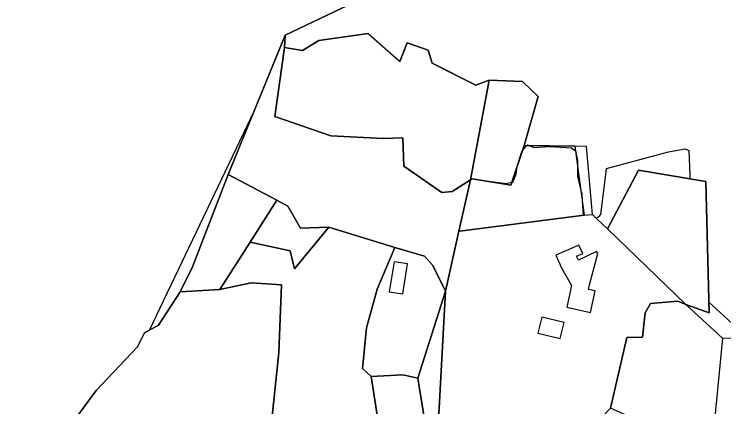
# Model space of a CAD drawing. Extents: x -477304 to -465429, y -1159113 to -1149210.
# Drawn here: x -475190.8 to -474881.8, y -1150946.1 to -1150775 of the extents above; entities that cross this region are included whole.
import ezdxf

# ---------------------------------------------------------------- set-up
doc = ezdxf.new("R2010")
doc.units = 0
for name, color, linetype in [('BPEJ_s', 7, 'Continuous'), ('orna_s', 7, 'Continuous'), ('PUPFL_s', 7, 'Continuous'), ('trav_porost_s', 7, 'Continuous')]:
    doc.layers.add(name, color=color, linetype=linetype)

msp = doc.modelspace()

# ---------------------------------------------------------------- linework, layer by layer
at = {"layer": 'BPEJ_s'}
for points in [[(-475168.74, -1150957.59), (-475155.12, -1150938.95), (-475137.04, -1150919.97), (-475134.11, -1150913.9), (-475131.86, -1150912.67), (-475086.35, -1150817.23), (-475072.79, -1150784.23), (-475073.18, -1150789.59), (-475065.3, -1150790.86), (-475058.13, -1150786.56), (-475036.73, -1150783.51), (-475023.19, -1150795.4), (-475023, -1150795.33), (-475022.79, -1150795.26), (-475019.65, -1150787.51), (-475010.5, -1150790.65), (-475008.79, -1150796.42), (-475000, -1150800.83), (-474989.88, -1150805.9), (-474984.01, -1150803.84), (-474992.18, -1150847.18), (-474992.29, -1150847.67), (-474991.86, -1150847.05), (-474991.62, -1150846.71), (-474976.7, -1150848.84), (-474974.08, -1150848.28)], [(-475168.74, -1150957.59), (-475155.12, -1150938.95), (-475137.04, -1150919.97), (-475134.11, -1150913.9), (-475131.86, -1150912.67), (-475086.35, -1150817.23), (-475072.79, -1150784.23), (-475073.18, -1150789.59), (-475065.3, -1150790.86), (-475058.13, -1150786.56), (-475036.73, -1150783.51), (-475023.19, -1150795.4), (-475023, -1150795.33), (-475022.79, -1150795.26), (-475019.65, -1150787.51), (-475010.5, -1150790.65), (-475008.79, -1150796.42), (-475000, -1150800.83), (-474989.88, -1150805.9), (-474984.01, -1150803.84), (-474992.18, -1150847.18), (-474992.29, -1150847.67), (-474991.86, -1150847.05), (-474991.62, -1150846.71), (-474976.7, -1150848.84), (-474974.08, -1150848.28), (-474973.72, -1150848.2), (-474972.23, -1150844.79), (-474971.83, -1150841.43), (-474971.8, -1150841.17)], [(-474974.08, -1150848.28), (-474973.72, -1150848.2), (-474972.23, -1150844.79), (-474971.83, -1150841.43), (-474971.8, -1150841.17), (-474969.67, -1150834.56), (-474969.52, -1150834.39), (-474968.77, -1150833.58), (-474967.58, -1150832.29), (-474967.43, -1150832.12), (-474967.33, -1150832), (-474966.62, -1150832.3), (-474964.77, -1150833.07), (-474957.52, -1150832.64), (-474948.15, -1150833.28), (-474946.45, -1150834.55), (-474945.59, -1150838.82), (-474945.59, -1150840.97), (-474945.59, -1150845.64), (-474944.19, -1150851.25), (-474943.67, -1150853.31), (-474943.47, -1150856.54), (-474943.08, -1150862.6), (-474942.65, -1150862.54), (-474939.05, -1150862.28), (-474937.52, -1150863.73), (-474936.22, -1150863.33), (-474935.36, -1150862.26), (-474933.23, -1150844.79), (-474932.93, -1150842.3), (-474905.96, -1150834.99), (-474898.71, -1150833.71), (-474897.01, -1150834.35), (-474896.58, -1150845.21), (-474896.68, -1150846.8), (-474889.65, -1150847.99), (-474888.31, -1150900.46), (-474876.55, -1150911.27)], [(-474971.8, -1150841.17), (-474969.67, -1150834.56), (-474969.52, -1150834.39), (-474968.77, -1150833.58), (-474967.58, -1150832.29), (-474967.43, -1150832.12), (-474967.33, -1150832), (-474966.62, -1150832.3), (-474964.77, -1150833.07), (-474957.52, -1150832.64), (-474948.15, -1150833.28), (-474946.45, -1150834.55), (-474945.59, -1150838.82), (-474945.59, -1150840.97), (-474945.59, -1150845.64), (-474944.19, -1150851.25), (-474943.67, -1150853.31), (-474943.47, -1150856.54), (-474943.08, -1150862.6), (-474942.65, -1150862.54), (-474939.05, -1150862.28), (-474937.52, -1150863.73), (-474936.22, -1150863.33), (-474935.36, -1150862.26), (-474933.23, -1150844.79), (-474932.93, -1150842.3), (-474905.96, -1150834.99), (-474898.71, -1150833.71), (-474897.01, -1150834.35), (-474896.58, -1150845.21), (-474896.68, -1150846.8), (-474889.65, -1150847.99), (-474888.31, -1150900.46), (-474876.55, -1150911.27)]]:
    msp.add_lwpolyline(points, dxfattribs=at)
at = {"layer": 'orna_s'}
msp.add_lwpolyline([(-474901.9, -1150900.11), (-474898.33, -1150901.44), (-474882.37, -1150916.13), (-474885.96, -1150952.1), (-474887.83, -1150951.99), (-474902, -1150950.91), (-474903.46, -1150977.5), (-474912.15, -1150977.94), (-474912.67, -1150954.89), (-474931.12, -1150946.61), (-474924, -1150915.94), (-474917.22, -1150915.78), (-474916.06, -1150905.08), (-474913.8, -1150901.05)], close=True, dxfattribs=at)
at = {"layer": 'PUPFL_s'}
for points in [[(-474658.2, -1150595.72), (-474997.57, -1150748.15), (-475072.79, -1150784.23), (-475097.7, -1150844.83), (-475113.09, -1150885.04), (-475118.6, -1150895.96), (-475127.99, -1150910.54), (-475134.11, -1150913.9), (-475137.04, -1150919.97), (-475155.12, -1150938.95), (-475168.74, -1150957.59), (-475182.56, -1150983.73), (-475190.79, -1150998.59), (-475168.29, -1151057.44), (-475151.48, -1151074.32), (-475143.92, -1151084.36), (-475135.16, -1151090.31), (-475121.6, -1151103.11), (-475102.02, -1151114.47), (-475065.28, -1151150.45), (-475096.26, -1151183.96), (-475060.36, -1151226.55), (-475056.29, -1151250.13)], [(-474822.69, -1150917.46), (-474882.37, -1150916.13), (-474898.33, -1150901.44), (-474888.19, -1150905.08), (-474889.65, -1150847.99), (-474919.03, -1150843.03), (-474932.43, -1150868.56), (-474936.94, -1150864.28), (-474939.05, -1150862.28), (-474941.64, -1150832.6), (-474946.74, -1150832.54), (-474968.82, -1150832.27), (-474962.62, -1150810.92), (-474969.43, -1150804.39), (-474984.01, -1150803.84), (-474989.88, -1150805.9), (-475008.79, -1150796.42), (-475010.5, -1150790.65), (-475019.65, -1150787.51), (-475022.93, -1150795.62), (-475036.73, -1150783.51), (-475058.13, -1150786.56), (-475065.3, -1150790.86), (-475073.18, -1150789.59), (-475072.79, -1150784.23), (-474997.57, -1150748.15)]]:
    msp.add_lwpolyline(points, dxfattribs=at)
for points in [[(-474974.51, -1150849.58), (-474991.27, -1150846.82), (-474992.18, -1150847.18), (-474984.01, -1150803.84), (-474969.43, -1150804.39), (-474962.62, -1150810.92), (-474968.82, -1150832.27)], [(-474992.18, -1150847.18), (-474991.27, -1150846.82), (-474974.51, -1150849.58), (-474968.82, -1150832.27), (-474946.74, -1150832.54), (-474942.65, -1150862.54), (-474995.74, -1150869.41), (-474997.17, -1150869.61)], [(-475097.7, -1150844.83), (-475076.51, -1150856.1), (-475088.08, -1150874.32), (-475101.23, -1150895.03), (-475118.6, -1150895.96), (-475113.09, -1150885.04)], [(-475076.51, -1150856.1), (-475071.68, -1150858.68), (-475066.11, -1150868.22), (-475053.76, -1150867.86), (-475068.71, -1150885.98), (-475070.61, -1150878.06), (-475088.08, -1150874.32)], [(-475078.67, -1150951.66), (-475075.54, -1150922.47), (-475074.44, -1150892.96), (-475087.67, -1150892.07), (-475101.23, -1150895.03), (-475088.08, -1150874.32), (-475070.61, -1150878.06), (-475068.71, -1150885.98), (-475053.76, -1150867.86), (-475025.07, -1150876.66), (-475032.76, -1150894.86), (-475037.34, -1150911.63), (-475039.15, -1150929.39), (-475035.35, -1150932.84), (-475030.39, -1150964.66), (-475047.94, -1150959.93)]]:
    msp.add_lwpolyline(points, close=True, dxfattribs=at)
at = {"layer": 'trav_porost_s'}
for points in [[(-475066.11, -1150868.22), (-475071.68, -1150858.68), (-475076.51, -1150856.1), (-475097.7, -1150844.83), (-475072.79, -1150784.23), (-475073.18, -1150789.59), (-475077.28, -1150819.65), (-475052.97, -1150828.04), (-475030.14, -1150829.22), (-475021.65, -1150828.84), (-475021.21, -1150841.3), (-475004.67, -1150852.66), (-475000.09, -1150852.28), (-474992.18, -1150847.18), (-474997.17, -1150869.61), (-475002.96, -1150895.63), (-475008.47, -1150884.52), (-475012.11, -1150880.41), (-475025.07, -1150876.66), (-475053.76, -1150867.86)], [(-475077.28, -1150819.65), (-475073.18, -1150789.59), (-475065.3, -1150790.86), (-475058.13, -1150786.56), (-475036.73, -1150783.51), (-475022.93, -1150795.62), (-475019.65, -1150787.51), (-475010.5, -1150790.65), (-475008.79, -1150796.42), (-474989.88, -1150805.9), (-474984.01, -1150803.84), (-474992.18, -1150847.18), (-475000.09, -1150852.28), (-475004.67, -1150852.66), (-475021.21, -1150841.3), (-475021.65, -1150828.84), (-475030.14, -1150829.22), (-475052.97, -1150828.04)], [(-474888.19, -1150905.08), (-474898.33, -1150901.44), (-474932.43, -1150868.56), (-474919.03, -1150843.03), (-474889.65, -1150847.99)], [(-474898.33, -1150901.44), (-474901.9, -1150900.11), (-474913.8, -1150901.05), (-474916.06, -1150905.08), (-474917.22, -1150915.78), (-474924, -1150915.94), (-474931.12, -1150946.61), (-474937.46, -1150953.18), (-474951.68, -1150950.69), (-474951.09, -1151000.03), (-474957.97, -1150992.5), (-474958.08, -1150971.93), (-474960.83, -1150957.2), (-474968.66, -1150961.51), (-474979.8, -1150966.52), (-474996.89, -1150966.58), (-475006.93, -1150967.95), (-475002.96, -1150895.63), (-474997.17, -1150869.61), (-474995.74, -1150869.41), (-474942.65, -1150862.54), (-474939.05, -1150862.28), (-474936.94, -1150864.28), (-474932.43, -1150868.56)], [(-475015.01, -1150933.58), (-475021.62, -1150932.2), (-475035.35, -1150932.84), (-475039.15, -1150929.39), (-475037.34, -1150911.63), (-475032.76, -1150894.86), (-475025.07, -1150876.66), (-475012.11, -1150880.41), (-475008.47, -1150884.52), (-475002.96, -1150895.63)], [(-474936.74, -1150879.26), (-474937.26, -1150878.35), (-474945.11, -1150882.26), (-474945.91, -1150880.43), (-474943.25, -1150879.27), (-474945.01, -1150875.66), (-474954.99, -1150880.04), (-474952.58, -1150885.54), (-474948.17, -1150893.19), (-474950.22, -1150902.63), (-474939.87, -1150905), (-474937.82, -1150895.56), (-474940.75, -1150894.92), (-474940.33, -1150892.97)], [(-475025.43, -1150882.89), (-475027.47, -1150895.96), (-475021.64, -1150896.87), (-475019.6, -1150883.8)], [(-475015.01, -1150933.58), (-475002.96, -1150895.63), (-475006.93, -1150967.95), (-475009.36, -1150967.56), (-475010.49, -1150961.55)], [(-474962.81, -1150913.97), (-474953.1, -1150916.37), (-474951.37, -1150909.38), (-474961.08, -1150906.98)], [(-475030.39, -1150964.66), (-475035.35, -1150932.84), (-475021.62, -1150932.2), (-475015.01, -1150933.58), (-475010.49, -1150961.55)]]:
    msp.add_lwpolyline(points, close=True, dxfattribs=at)
msp.add_lwpolyline([(-475168.74, -1150957.59), (-475155.12, -1150938.95), (-475137.04, -1150919.97), (-475134.11, -1150913.9), (-475127.99, -1150910.54), (-475118.6, -1150895.96), (-475101.23, -1150895.03), (-475087.67, -1150892.07), (-475074.44, -1150892.96), (-475075.54, -1150922.47), (-475078.67, -1150951.66)], dxfattribs=at)

doc.saveas('drawing.dxf')
